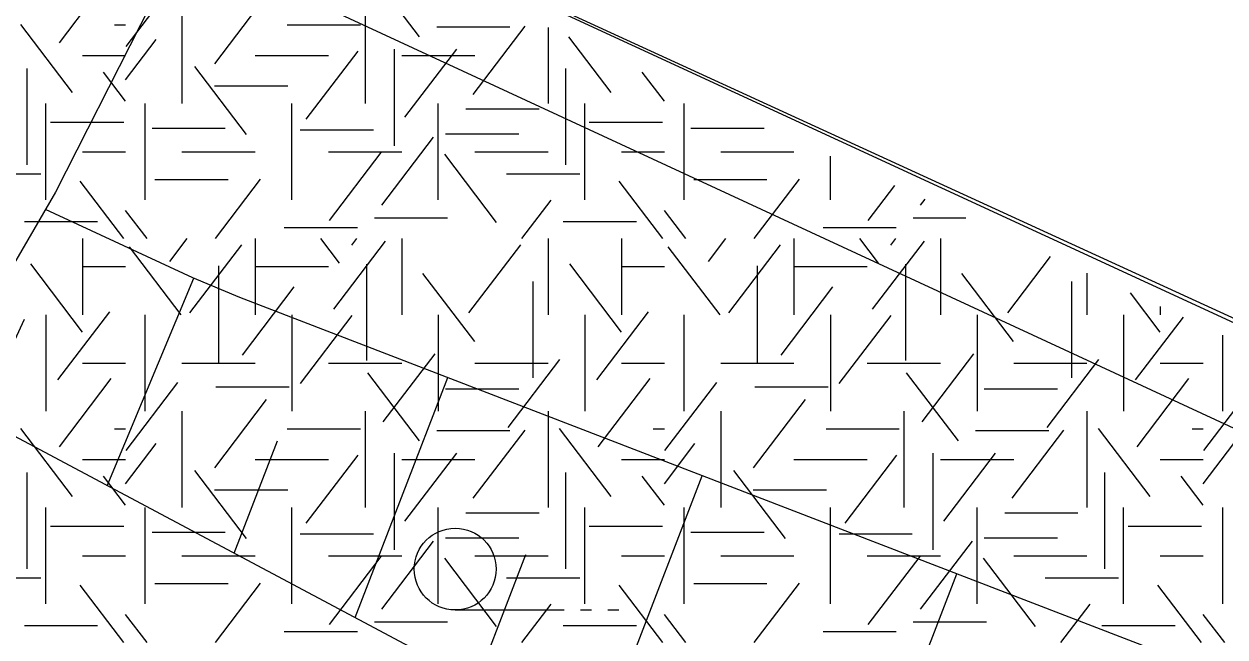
# Model space of a CAD drawing. Extents: x 419677 to 421689, y 4450851 to 4452923.
# Drawn here: x 420251.72 to 420273.74, y 4451989.63 to 4452000.87 of the extents above; entities that cross this region are included whole.
import ezdxf

# ---------------------------------------------------------------- set-up
doc = ezdxf.new("R2010")
doc.units = 0
for name, color, linetype in [('AA_HH', 7, 'Continuous'), ('Level 41', 7, 'Continuous'), ('Level 62', 7, 'Continuous')]:
    doc.layers.add(name, color=color, linetype=linetype)

msp = doc.modelspace()

# ---------------------------------------------------------------- linework, layer by layer
at = {"layer": 'AA_HH'}
for p, q in [((420253.247, 4451992.404), (420254.836, 4451996.208)), ((420250.894, 4451993.657), (420251.731, 4451995.459)), ((420257.794, 4451989.985), (420259.491, 4451994.386)), ((420255.57, 4451991.168), (420256.365, 4451993.227)), ((420262.27, 4451987.696), (420264.156, 4451992.586)), ((420260.017, 4451988.801), (420260.92, 4451991.144)), ((420266.86, 4451985.701), (420268.821, 4451990.787)), ((420259.625, 4451990.124), (420261.625, 4451990.124)), ((420261.925, 4451990.124), (420262.125, 4451990.124)), ((420262.425, 4451990.124), (420262.625, 4451990.124))]:
    msp.add_line(p, q, dxfattribs=at)
for points in [[(420263.701, 4452035.377), (420263.393, 4452032.43), (420262.674, 4452026.933), (420260.691, 4452019.096), (420258.52, 4452011.973), (420255.412, 4452003.928), (420252.298, 4451997.784), (420249.468, 4451992.922)], [(420469.177, 4451906.353), (420425.667, 4451926.116), (420388.468, 4451943.011), (420341.767, 4451964.431), (420293.243, 4451986.453), (420255.412, 4452003.928)], [(420254.632, 4452002.39), (420271.038, 4451994.787), (420291.492, 4451985.31), (420303.504, 4451979.811), (420326.164, 4451969.517), (420347.575, 4451959.922), (420369.002, 4451949.737), (420385.167, 4451942.517), (420400.513, 4451935.409), (420415.08, 4451929), (420436.563, 4451919.226), (420459.524, 4451908.625), (420480.314, 4451899.212), (420495.263, 4451892.493)], [(420454.359, 4451909.748), (420418.625, 4451925.954), (420370.966, 4451947.229), (420330.993, 4451965.511), (420285.339, 4451984.415), (420255.675, 4451995.858), (420254.818, 4451996.216), (420252.115, 4451997.471)], [(420250.132, 4451994.063), (420261.301, 4451988.118), (420286.761, 4451977.049), (420322.451, 4451962.231), (420349.399, 4451950.546), (420385.854, 4451936.341), (420416.268, 4451924.288), (420449.542, 4451911.181), (420454.449, 4451909.721)]]:
    msp.add_lwpolyline(points, dxfattribs=at)
msp.add_circle((420259.625, 4451990.874), 0.75, dxfattribs=at)
at = {"layer": 'Level 41'}
for p, q in [((420252.369, 4452000.527), (420253.319, 4452001.776)), ((420253.592, 4452000.458), (420254.541, 4452001.707)), ((420258.972, 4452000.633), (420258.022, 4452001.882)), ((420255.217, 4452000.141), (420256.166, 4452001.391)), ((420254.615, 4452001.179), (420254.615, 4451999.412)), ((420257.973, 4452001.179), (420257.973, 4451999.412)), ((420252.608, 4451999.615), (420251.659, 4452000.864)), ((420253.378, 4452000.855), (420253.582, 4452000.855)), ((420256.545, 4452000.855), (420257.888, 4452000.855)), ((420259.287, 4452000.822), (420260.63, 4452000.822)), ((420259.957, 4451999.581), (420260.907, 4452000.831)), ((420261.33, 4452000.81), (420261.33, 4451999.412)), ((420253.582, 4451999.849), (420254.141, 4452000.585)), ((420262.487, 4451999.615), (420261.711, 4452000.636)), ((420256.894, 4451999.125), (420257.844, 4452000.375)), ((420258.505, 4452000.407), (420258.505, 4451998.639)), ((420258.705, 4451999.161), (420259.654, 4452000.41)), ((420252.794, 4452000.295), (420253.582, 4452000.295)), ((420255.958, 4452000.295), (420257.301, 4452000.295)), ((420258.644, 4452000.295), (420259.987, 4452000.295)), ((420251.769, 4452000.057), (420251.769, 4451998.289)), ((420253.582, 4451999.455), (420253.176, 4451999.989)), ((420255.802, 4451998.844), (420254.853, 4452000.094)), ((420261.648, 4452000.057), (420261.648, 4451998.289)), ((420263.461, 4451999.455), (420263.055, 4451999.989)), ((420255.212, 4451999.735), (420256.555, 4451999.735)), ((420252.123, 4451997.644), (420252.123, 4451999.412)), ((420253.944, 4451997.644), (420253.944, 4451999.412)), ((420256.63, 4451997.644), (420256.63, 4451999.412)), ((420259.316, 4451997.644), (420259.316, 4451999.412)), ((420259.821, 4451999.314), (420261.164, 4451999.314)), ((420262.002, 4451997.644), (420262.002, 4451999.412)), ((420263.823, 4451997.644), (420263.823, 4451999.412)), ((420252.205, 4451999.069), (420253.548, 4451999.069)), ((420262.084, 4451999.069), (420263.427, 4451999.069)), ((420254.067, 4451998.963), (420255.41, 4451998.963)), ((420256.784, 4451998.929), (420258.127, 4451998.929)), ((420259.447, 4451998.858), (420260.79, 4451998.858)), ((420263.946, 4451998.963), (420265.289, 4451998.963)), ((420258.28, 4451997.547), (420259.229, 4451998.797)), ((420252.794, 4451998.528), (420253.582, 4451998.528)), ((420254.615, 4451998.528), (420255.958, 4451998.528)), ((420257.301, 4451998.528), (420258.644, 4451998.528)), ((420257.32, 4451997.268), (420258.269, 4451998.517)), ((420260.383, 4451997.233), (420259.433, 4451998.482)), ((420259.987, 4451998.528), (420261.33, 4451998.528)), ((420262.673, 4451998.528), (420263.461, 4451998.528)), ((420264.494, 4451998.528), (420265.837, 4451998.528)), ((420266.509, 4451997.644), (420266.509, 4451998.448)), ((420250.687, 4451998.121), (420252.03, 4451998.121)), ((420253.553, 4451996.935), (420252.751, 4451997.991)), ((420254.121, 4451998.017), (420255.463, 4451998.017)), ((420255.229, 4451996.935), (420256.058, 4451998.026)), ((420260.566, 4451998.121), (420261.909, 4451998.121)), ((420263.432, 4451996.935), (420262.63, 4451997.991)), ((420264, 4451998.017), (420265.342, 4451998.017)), ((420265.108, 4451996.935), (420265.937, 4451998.026)), ((420267.199, 4451997.268), (420267.687, 4451997.91)), ((420260.849, 4451996.935), (420261.386, 4451997.641)), ((420268.159, 4451997.547), (420268.242, 4451997.657)), ((420253.976, 4451996.935), (420253.582, 4451997.453)), ((420258.143, 4451997.316), (420259.486, 4451997.316)), ((420263.855, 4451996.935), (420263.461, 4451997.453)), ((420268.022, 4451997.316), (420268.99, 4451997.316)), ((420251.726, 4451997.247), (420253.069, 4451997.247)), ((420256.491, 4451997.141), (420257.834, 4451997.141)), ((420261.605, 4451997.247), (420262.948, 4451997.247)), ((420266.37, 4451997.141), (420267.713, 4451997.141)), ((420252.794, 4451996.935), (420252.794, 4451995.537)), ((420252.794, 4451996.935), (420252.794, 4451995.537)), ((420254.392, 4451996.518), (420254.709, 4451996.935)), ((420254.763, 4451995.572), (420255.712, 4451996.822)), ((420255.958, 4451996.935), (420255.958, 4451995.537)), ((420257.507, 4451996.483), (420257.163, 4451996.935)), ((420257.4, 4451995.641), (420258.35, 4451996.891)), ((420257.733, 4451996.815), (420257.824, 4451996.935)), ((420258.644, 4451996.935), (420258.644, 4451995.537)), ((420259.877, 4451995.572), (420260.826, 4451996.822)), ((420261.33, 4451996.935), (420261.33, 4451995.537)), ((420262.673, 4451996.935), (420262.673, 4451995.537)), ((420262.673, 4451996.935), (420262.673, 4451995.537)), ((420264.271, 4451996.518), (420264.588, 4451996.935)), ((420264.642, 4451995.572), (420265.591, 4451996.822)), ((420265.837, 4451996.935), (420265.837, 4451995.537)), ((420267.386, 4451996.483), (420267.042, 4451996.935)), ((420267.279, 4451995.641), (420268.229, 4451996.891)), ((420267.612, 4451996.815), (420267.703, 4451996.935)), ((420268.523, 4451996.935), (420268.523, 4451995.537)), ((420254.603, 4451995.537), (420253.654, 4451996.787)), ((420264.482, 4451995.537), (420263.533, 4451996.787)), ((420269.756, 4451995.572), (420270.542, 4451996.608)), ((420252.795, 4451995.221), (420251.846, 4451996.47)), ((420252.794, 4451996.421), (420253.582, 4451996.421)), ((420255.283, 4451996.433), (420255.283, 4451994.666)), ((420255.958, 4451996.421), (420257.301, 4451996.421)), ((420258, 4451996.468), (420258, 4451994.701)), ((420262.674, 4451995.221), (420261.725, 4451996.47)), ((420262.673, 4451996.421), (420263.461, 4451996.421)), ((420265.162, 4451996.433), (420265.162, 4451994.666)), ((420265.837, 4451996.421), (420267.18, 4451996.421)), ((420267.879, 4451996.468), (420267.879, 4451994.701)), ((420259.984, 4451995.046), (420259.035, 4451996.295)), ((420269.863, 4451995.046), (420268.914, 4451996.295)), ((420271.209, 4451996.304), (420271.209, 4451995.537)), ((420255.723, 4451994.8), (420256.672, 4451996.05)), ((420261.048, 4451996.147), (420261.048, 4451994.38)), ((420265.602, 4451994.8), (420266.551, 4451996.05)), ((420270.927, 4451996.147), (420270.927, 4451994.38)), ((420272.553, 4451995.221), (420272.007, 4451995.94)), ((420252.123, 4451995.537), (420252.123, 4451993.77)), ((420252.123, 4451995.537), (420252.123, 4451993.77)), ((420252.343, 4451994.344), (420253.292, 4451995.594)), ((420253.944, 4451993.77), (420253.944, 4451995.537)), ((420256.63, 4451995.537), (420256.63, 4451993.77)), ((420256.789, 4451994.275), (420257.738, 4451995.525)), ((420259.316, 4451995.537), (420259.316, 4451993.77)), ((420262.002, 4451995.537), (420262.002, 4451993.77)), ((420262.002, 4451995.537), (420262.002, 4451993.77)), ((420262.222, 4451994.344), (420263.171, 4451995.594)), ((420263.823, 4451993.77), (420263.823, 4451995.537)), ((420266.509, 4451995.537), (420266.509, 4451993.77)), ((420266.668, 4451994.275), (420267.617, 4451995.525)), ((420269.195, 4451995.537), (420269.195, 4451993.77)), ((420271.881, 4451995.537), (420271.881, 4451993.77)), ((420271.881, 4451995.537), (420271.881, 4451993.77)), ((420272.552, 4451995.691), (420272.552, 4451995.537)), ((420272.552, 4451995.691), (420272.552, 4451995.537)), ((420272.101, 4451994.344), (420272.977, 4451995.497)), ((420273.702, 4451993.77), (420273.702, 4451995.167)), ((420252.794, 4451994.653), (420253.582, 4451994.653)), ((420254.615, 4451994.653), (420255.958, 4451994.653)), ((420257.301, 4451994.653), (420258.644, 4451994.653)), ((420258.306, 4451993.574), (420259.257, 4451994.823)), ((420259.987, 4451994.653), (420261.33, 4451994.653)), ((420260.597, 4451993.469), (420261.546, 4451994.719)), ((420262.673, 4451994.653), (420263.461, 4451994.653)), ((420264.494, 4451994.653), (420265.837, 4451994.653)), ((420267.18, 4451994.653), (420268.523, 4451994.653)), ((420268.185, 4451993.574), (420269.136, 4451994.823)), ((420269.866, 4451994.653), (420271.209, 4451994.653)), ((420270.476, 4451993.469), (420271.425, 4451994.719)), ((420272.552, 4451994.653), (420273.34, 4451994.653)), ((420258.972, 4451993.224), (420258.022, 4451994.473)), ((420268.851, 4451993.224), (420267.901, 4451994.473)), ((420252.369, 4451993.118), (420253.319, 4451994.367)), ((420253.592, 4451993.049), (420254.541, 4451994.298)), ((420255.239, 4451994.219), (420256.582, 4451994.219)), ((420259.447, 4451994.183), (420260.79, 4451994.183)), ((420262.248, 4451993.118), (420263.198, 4451994.367)), ((420263.471, 4451993.049), (420264.42, 4451994.298)), ((420265.118, 4451994.219), (420266.461, 4451994.219)), ((420269.326, 4451994.183), (420270.669, 4451994.183)), ((420272.127, 4451993.118), (420273.077, 4451994.367)), ((420273.35, 4451993.049), (420274.299, 4451994.298)), ((420255.217, 4451992.732), (420256.166, 4451993.982)), ((420265.096, 4451992.732), (420266.045, 4451993.982)), ((420254.615, 4451993.77), (420254.615, 4451992.003)), ((420257.973, 4451993.77), (420257.973, 4451992.003)), ((420261.33, 4451993.77), (420261.33, 4451992.003)), ((420264.494, 4451993.77), (420264.494, 4451992.003)), ((420267.852, 4451993.77), (420267.852, 4451992.003)), ((420271.209, 4451993.77), (420271.209, 4451992.003)), ((420252.608, 4451992.206), (420251.659, 4451993.455)), ((420253.378, 4451993.446), (420253.582, 4451993.446)), ((420256.545, 4451993.446), (420257.888, 4451993.446)), ((420259.287, 4451993.413), (420260.63, 4451993.413)), ((420259.957, 4451992.172), (420260.907, 4451993.422)), ((420262.487, 4451992.206), (420261.538, 4451993.455)), ((420263.257, 4451993.446), (420263.461, 4451993.446)), ((420266.424, 4451993.446), (420267.767, 4451993.446)), ((420269.166, 4451993.413), (420270.509, 4451993.413)), ((420269.836, 4451992.172), (420270.786, 4451993.422)), ((420272.366, 4451992.206), (420271.417, 4451993.455)), ((420273.136, 4451993.446), (420273.34, 4451993.446)), ((420253.582, 4451992.44), (420254.141, 4451993.176)), ((420263.461, 4451992.44), (420264.02, 4451993.176)), ((420273.34, 4451992.44), (420273.899, 4451993.176)), ((420252.794, 4451992.886), (420253.582, 4451992.886)), ((420255.958, 4451992.886), (420257.301, 4451992.886)), ((420256.894, 4451991.716), (420257.844, 4451992.966)), ((420258.505, 4451992.998), (420258.505, 4451991.23)), ((420258.644, 4451992.886), (420259.987, 4451992.886)), ((420258.705, 4451991.752), (420259.654, 4451993.001)), ((420262.673, 4451992.886), (420263.461, 4451992.886)), ((420265.837, 4451992.886), (420267.18, 4451992.886)), ((420266.773, 4451991.716), (420267.723, 4451992.966)), ((420268.384, 4451992.998), (420268.384, 4451991.23)), ((420268.523, 4451992.886), (420269.866, 4451992.886)), ((420268.584, 4451991.752), (420269.533, 4451993.001)), ((420272.552, 4451992.886), (420273.34, 4451992.886)), ((420251.769, 4451992.648), (420251.769, 4451990.88)), ((420255.802, 4451991.435), (420254.853, 4451992.685)), ((420261.648, 4451992.648), (420261.648, 4451990.88)), ((420265.681, 4451991.435), (420264.732, 4451992.685)), ((420271.527, 4451992.648), (420271.527, 4451990.88)), ((420253.582, 4451992.046), (420253.176, 4451992.58)), ((420263.461, 4451992.046), (420263.055, 4451992.58)), ((420273.34, 4451992.046), (420272.934, 4451992.58)), ((420255.212, 4451992.326), (420256.555, 4451992.326)), ((420265.091, 4451992.326), (420266.434, 4451992.326)), ((420252.123, 4451990.235), (420252.123, 4451992.003)), ((420253.944, 4451990.235), (420253.944, 4451992.003)), ((420256.63, 4451990.235), (420256.63, 4451992.003)), ((420259.316, 4451990.235), (420259.316, 4451992.003)), ((420262.002, 4451990.235), (420262.002, 4451992.003)), ((420263.823, 4451990.235), (420263.823, 4451992.003)), ((420266.509, 4451990.235), (420266.509, 4451992.003)), ((420269.195, 4451990.235), (420269.195, 4451992.003)), ((420271.881, 4451990.235), (420271.881, 4451992.003)), ((420273.702, 4451990.235), (420273.702, 4451992.003)), ((420259.821, 4451991.905), (420261.164, 4451991.905)), ((420269.7, 4451991.905), (420271.043, 4451991.905)), ((420252.205, 4451991.66), (420253.548, 4451991.66)), ((420254.067, 4451991.554), (420255.41, 4451991.554)), ((420262.084, 4451991.66), (420263.427, 4451991.66)), ((420263.946, 4451991.554), (420265.289, 4451991.554)), ((420271.963, 4451991.66), (420273.306, 4451991.66)), ((420256.784, 4451991.52), (420258.127, 4451991.52)), ((420258.28, 4451990.138), (420259.229, 4451991.388)), ((420259.447, 4451991.449), (420260.79, 4451991.449)), ((420266.663, 4451991.52), (420268.006, 4451991.52)), ((420268.159, 4451990.138), (420269.108, 4451991.388)), ((420269.326, 4451991.449), (420270.669, 4451991.449)), ((420252.794, 4451991.119), (420253.582, 4451991.119)), ((420254.615, 4451991.119), (420255.958, 4451991.119)), ((420257.301, 4451991.119), (420258.644, 4451991.119)), ((420257.32, 4451989.859), (420258.269, 4451991.108)), ((420259.987, 4451991.119), (420261.33, 4451991.119)), ((420262.673, 4451991.119), (420263.461, 4451991.119)), ((420264.494, 4451991.119), (420265.837, 4451991.119)), ((420267.18, 4451991.119), (420268.523, 4451991.119)), ((420267.199, 4451989.859), (420268.148, 4451991.108)), ((420269.866, 4451991.119), (420271.209, 4451991.119)), ((420272.552, 4451991.119), (420273.34, 4451991.119)), ((420260.383, 4451989.824), (420259.433, 4451991.073)), ((420270.262, 4451989.824), (420269.312, 4451991.073)), ((420250.687, 4451990.712), (420252.03, 4451990.712)), ((420260.566, 4451990.712), (420261.909, 4451990.712)), ((420270.445, 4451990.712), (420271.788, 4451990.712)), ((420253.553, 4451989.526), (420252.751, 4451990.582)), ((420254.121, 4451990.608), (420255.463, 4451990.608)), ((420255.229, 4451989.526), (420256.058, 4451990.617)), ((420263.432, 4451989.526), (420262.63, 4451990.582)), ((420264, 4451990.608), (420265.342, 4451990.608)), ((420265.108, 4451989.526), (420265.937, 4451990.617)), ((420273.311, 4451989.526), (420272.509, 4451990.582)), ((420260.849, 4451989.526), (420261.386, 4451990.232)), ((420270.728, 4451989.526), (420271.265, 4451990.232)), ((420253.976, 4451989.526), (420253.582, 4451990.044)), ((420263.855, 4451989.526), (420263.461, 4451990.044)), ((420273.734, 4451989.526), (420273.34, 4451990.044)), ((420251.726, 4451989.838), (420253.069, 4451989.838)), ((420258.143, 4451989.907), (420259.486, 4451989.907)), ((420261.605, 4451989.838), (420262.948, 4451989.838)), ((420268.022, 4451989.907), (420269.365, 4451989.907)), ((420271.484, 4451989.838), (420272.827, 4451989.838)), ((420256.491, 4451989.732), (420257.834, 4451989.732)), ((420266.37, 4451989.732), (420267.713, 4451989.732))]:
    msp.add_line(p, q, dxfattribs=at)
at = {"layer": 'Level 62'}
msp.add_line((420252.867, 4452005.124), (420301.269, 4451982.917), dxfattribs=at)

doc.saveas('drawing.dxf')
